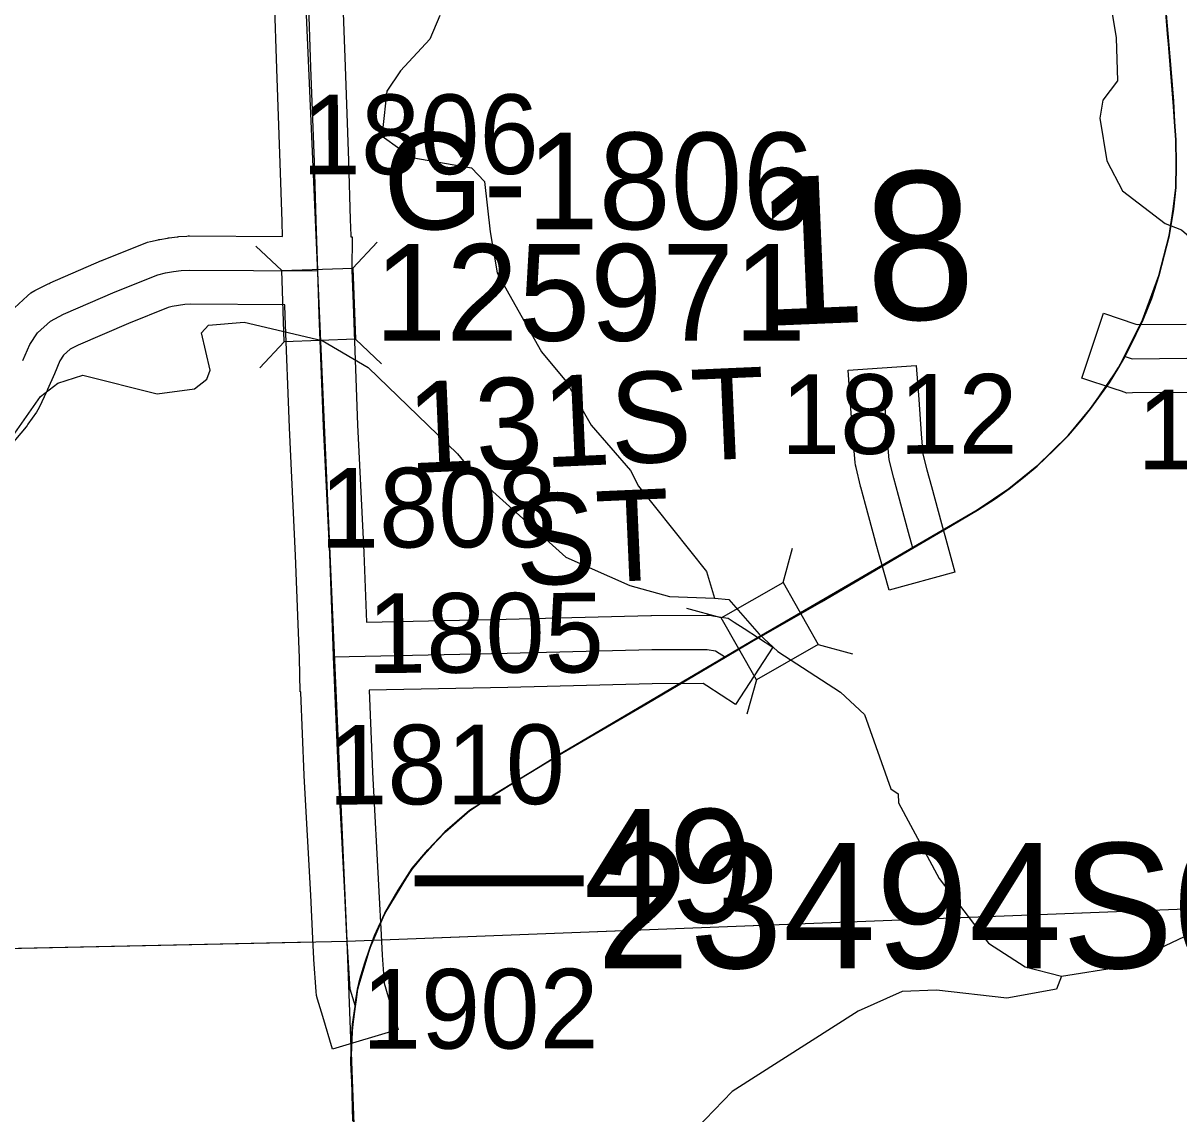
# Model space of a CAD drawing. Extents: x 128.7 to 185.5, y -21.4 to 12.6.
# Drawn here: x 169.581 to 170.597, y 2.411 to 3.37 of the extents above; entities that cross this region are included whole.
import ezdxf

# ---------------------------------------------------------------- set-up
doc = ezdxf.new("R2010")
doc.units = 0
for name, color, linetype in [('tdCoHydroRiver', 7, 'Continuous'), ('tdCoPriCL', 7, 'Continuous'), ('tdCoPrimary', 7, 'Continuous'), ('tdCoPriNonDiv', 7, 'Continuous'), ('tdCoPriNonDivCL', 7, 'Continuous'), ('tdCoSecRdNmbr', 7, 'Continuous'), ('tdCoSecRdTxt', 7, 'Continuous'), ('tdCoSecRteBand', 7, 'Continuous'), ('tdCoSecRteCL', 7, 'Continuous'), ('tdCoSectLine', 7, 'Continuous'), ('tdCoSectLinePart', 7, 'Continuous'), ('tdCoSectNmbr', 7, 'Continuous'), ('tdCoStrucNonDivPri', 7, 'Continuous'), ('tdCoStrucPriMaintName', 7, 'Continuous'), ('tdCoStrucSec', 7, 'Continuous'), ('tdCoStrucSecCoName', 7, 'Continuous'), ('tdCoStrucSecFHWANum', 7, 'Continuous'), ('tdCoSurfAsphalt', 7, 'Continuous'), ('tdCoSurfGravel', 7, 'Continuous'), ('tdStHwyPriRefPost1', 7, 'Continuous')]:
    doc.layers.add(name, color=color, linetype=linetype)

msp = doc.modelspace()

# ---------------------------------------------------------------- linework, layer by layer
at = {"layer": 'tdCoHydroRiver'}
for points in [[(170.5376, 3.3833), (170.5418, 3.3566), (170.5432, 3.3188), (170.5302, 3.3017), (170.5276, 3.286), (170.5338, 3.2484), (170.5475, 3.2221), (170.5849, 3.1935), (170.5993, 3.1878), (170.6434, 3.1501), (170.6604, 3.1176), (170.6847, 3.0617), (170.6866, 3.0144), (170.6944, 2.9342), (170.7111, 2.8702), (170.7215, 2.8469), (170.7495, 2.8164), (170.7805, 2.7924), (170.8431, 2.7633), (170.8813, 2.7568), (170.9118, 2.7438), (170.938, 2.718), (170.9417, 2.7055)], [(169.9473, 3.3762), (169.9386, 3.3553), (169.9128, 3.3275), (169.9009, 3.3097), (169.8971, 3.2752), (169.8936, 3.2724), (169.9229, 3.2514), (169.9753, 3.2424), (169.9868, 3.2302), (169.9917, 3.1862), (169.9978, 3.1501), (170.008, 3.1316), (170.0369, 3.0806), (170.0584, 3.0546), (170.0804, 3.0161), (170.1151, 2.9764), (170.122, 2.9624), (170.1817, 2.8874), (170.1889, 2.864), (170.2016, 2.8629), (170.228, 2.8324), (170.2444, 2.8173), (170.2995, 2.7815), (170.3208, 2.7618), (170.3438, 2.6964), (170.3503, 2.692), (170.3506, 2.6841), (170.3864, 2.6176), (170.4296, 2.5609), (170.462, 2.5401), (170.4939, 2.5318), (170.5457, 2.5402), (170.6076, 2.5694)], [(169.5531, 2.9797), (169.5965, 3.0414), (169.6118, 3.053), (169.6336, 3.0602), (169.699, 3.0438), (169.7319, 3.0482), (169.7426, 3.0566), (169.7455, 3.0646), (169.7379, 3.0974), (169.744, 3.104), (169.7754, 3.1068), (169.8439, 3.0905), (169.8843, 3.0668), (169.963, 2.991), (169.9829, 2.9665), (169.991, 2.9605), (170.0581, 2.9), (170.1143, 2.8753), (170.1494, 2.8656), (170.1889, 2.864)], [(170.4939, 2.5318), (170.4896, 2.5206), (170.4457, 2.5126), (170.3839, 2.5196), (170.3539, 2.5185), (170.3152, 2.5012), (170.2043, 2.4306), (170.1648, 2.3896)]]:
    msp.add_lwpolyline(points, dxfattribs=at)
at = {"layer": 'tdCoPriCL'}
msp.add_lwpolyline([(169.871, 2.4044), (169.8704, 2.4281), (169.8703, 2.433), (169.8693, 2.4557), (169.8698, 2.4774), (169.8708, 2.4897), (169.8729, 2.5052), (169.875, 2.5206), (169.8772, 2.5292), (169.8814, 2.5437), (169.8858, 2.5566), (169.89, 2.5677), (169.8991, 2.5872), (169.9107, 2.6076), (169.9231, 2.6267), (169.9369, 2.6429), (169.9519, 2.6587), (169.9734, 2.6774), (169.9958, 2.6922), (170.0555, 2.7285), (170.1292, 2.7714), (170.1981, 2.8122), (170.2212, 2.8259), (170.2266, 2.8289), (170.2364, 2.8345), (170.2482, 2.8412), (170.2826, 2.8609), (170.3628, 2.908), (170.4197, 2.9413), (170.4353, 2.9514), (170.4476, 2.9603), (170.4723, 2.9802), (170.4868, 2.9941), (170.4996, 3.0071), (170.5194, 3.0308), (170.5356, 3.0535), (170.544, 3.0668), (170.5493, 3.0766), (170.5652, 3.1087), (170.5793, 3.1477), (170.5884, 3.1827), (170.5921, 3.2059), (170.5943, 3.2251), (170.5946, 3.2453), (170.5943, 3.2668), (170.5931, 3.2826), (170.5921, 3.3008), (170.5899, 3.3297), (170.5872, 3.3602), (170.5837, 3.4014)], dxfattribs=at)
at = {"layer": 'tdCoPrimary'}
msp.add_lwpolyline([(169.8714, 2.4044), (169.8707, 2.433), (169.8697, 2.4557), (169.8702, 2.4774), (169.8712, 2.4897), (169.8733, 2.5052), (169.8741, 2.5112), (169.8754, 2.5206), (169.8776, 2.5292), (169.8818, 2.5437), (169.8862, 2.5566), (169.8904, 2.5677), (169.8995, 2.5872), (169.9111, 2.6076), (169.9234, 2.6261), (169.9373, 2.6429), (169.9523, 2.6587), (169.9738, 2.6774), (169.9962, 2.6922), (170.0559, 2.7285), (170.1296, 2.7714), (170.1985, 2.8122), (170.2216, 2.8259), (170.2219, 2.8261), (170.2507, 2.8425), (170.283, 2.8609), (170.3632, 2.908), (170.3964, 2.9275), (170.4201, 2.9413), (170.4357, 2.9514), (170.448, 2.9603), (170.4606, 2.9701), (170.4726, 2.9802), (170.4872, 2.9941), (170.5, 3.0071), (170.5119, 3.0207), (170.5197, 3.0308), (170.536, 3.0535), (170.5444, 3.0668), (170.5497, 3.0766), (170.5535, 3.0836), (170.5656, 3.1087), (170.5733, 3.1275), (170.5797, 3.1477), (170.5888, 3.1827), (170.5925, 3.2059), (170.5947, 3.2251), (170.595, 3.2453), (170.5947, 3.2668), (170.5935, 3.2826), (170.5925, 3.3008), (170.5903, 3.3297), (170.5876, 3.3603), (170.5841, 3.4014)], dxfattribs=at)
msp.add_lwpolyline([(169.8714, 2.4044), (169.8707, 2.433), (169.8697, 2.4557), (169.8702, 2.4774), (169.8712, 2.4897), (169.8733, 2.5052), (169.8741, 2.5112), (169.8754, 2.5206), (169.8776, 2.5292), (169.8818, 2.5437), (169.8862, 2.5566), (169.8904, 2.5677), (169.8995, 2.5872), (169.9111, 2.6076), (169.9234, 2.6261), (169.9373, 2.6429), (169.9523, 2.6587), (169.9738, 2.6774), (169.9962, 2.6922), (170.0559, 2.7285), (170.1296, 2.7714), (170.1985, 2.8122), (170.2216, 2.8259), (170.2219, 2.8261), (170.2507, 2.8425), (170.283, 2.8609), (170.3632, 2.908), (170.3964, 2.9275), (170.4201, 2.9413), (170.4357, 2.9514), (170.448, 2.9603), (170.4606, 2.9701), (170.4726, 2.9802), (170.4872, 2.9941), (170.5, 3.0071), (170.5119, 3.0207), (170.5197, 3.0308), (170.536, 3.0535), (170.5444, 3.0668), (170.5497, 3.0766), (170.5535, 3.0836), (170.5656, 3.1087), (170.5733, 3.1275), (170.5797, 3.1477), (170.5888, 3.1827), (170.5925, 3.2059), (170.5947, 3.2251), (170.595, 3.2453), (170.5947, 3.2668), (170.5935, 3.2826), (170.5925, 3.3008), (170.5903, 3.3297), (170.5876, 3.3603), (170.5841, 3.4014)], dxfattribs=at)
msp.add_lwpolyline([(169.8714, 2.4044), (169.8707, 2.433), (169.8697, 2.4557), (169.8702, 2.4774), (169.8712, 2.4897), (169.8733, 2.5052), (169.8741, 2.5112), (169.8754, 2.5206), (169.8776, 2.5292), (169.8818, 2.5437), (169.8862, 2.5566), (169.8904, 2.5677), (169.8995, 2.5872), (169.9111, 2.6076), (169.9234, 2.6261), (169.9373, 2.6429), (169.9523, 2.6587), (169.9738, 2.6774), (169.9962, 2.6922), (170.0559, 2.7285), (170.1296, 2.7714), (170.1985, 2.8122), (170.2216, 2.8259), (170.2219, 2.8261), (170.2507, 2.8425), (170.283, 2.8609), (170.3632, 2.908), (170.3964, 2.9275), (170.4201, 2.9413), (170.4357, 2.9514), (170.448, 2.9603), (170.4606, 2.9701), (170.4726, 2.9802), (170.4872, 2.9941), (170.5, 3.0071), (170.5119, 3.0207), (170.5197, 3.0308), (170.536, 3.0535), (170.5444, 3.0668), (170.5497, 3.0766), (170.5535, 3.0836), (170.5656, 3.1087), (170.5733, 3.1275), (170.5797, 3.1477), (170.5888, 3.1827), (170.5925, 3.2059), (170.5947, 3.2251), (170.595, 3.2453), (170.5947, 3.2668), (170.5935, 3.2826), (170.5925, 3.3008), (170.5903, 3.3297), (170.5876, 3.3603), (170.5841, 3.4014)], dxfattribs=at)
at = {"layer": 'tdCoPriNonDiv'}
msp.add_lwpolyline([(170.5746, 3.5161), (170.5943, 3.2668), (170.5943, 3.2251), (170.5884, 3.1827), (170.5793, 3.1477), (170.5652, 3.1087), (170.544, 3.0668), (170.5194, 3.0308), (170.4996, 3.0071), (170.4723, 2.9802), (170.4476, 2.9603), (170.4197, 2.9413), (170.2212, 2.8259), (170.0555, 2.7285), (169.9734, 2.6774), (169.9519, 2.6587), (169.9231, 2.6267), (169.8991, 2.5872), (169.8858, 2.5566), (169.875, 2.5206), (169.8708, 2.4897), (169.8693, 2.4557), (169.871, 2.4044)], dxfattribs=at)
at = {"layer": 'tdCoPriNonDivCL'}
msp.add_lwpolyline([(169.871, 2.4044), (169.8703, 2.433), (169.8693, 2.4557), (169.8698, 2.4774), (169.8708, 2.4897), (169.8729, 2.5052), (169.8737, 2.5112), (169.875, 2.5206), (169.8772, 2.5292), (169.8814, 2.5437), (169.8858, 2.5566), (169.89, 2.5677), (169.8991, 2.5872), (169.9107, 2.6076), (169.9231, 2.6261), (169.9369, 2.6429), (169.9519, 2.6587), (169.9734, 2.6774), (169.9958, 2.6922), (170.0555, 2.7285), (170.1292, 2.7714), (170.1981, 2.8122), (170.2212, 2.8259), (170.2216, 2.8261), (170.2504, 2.8425), (170.2826, 2.8609), (170.3628, 2.908), (170.3961, 2.9275), (170.4197, 2.9413), (170.4353, 2.9514), (170.4476, 2.9603), (170.4602, 2.9701), (170.4723, 2.9802), (170.4868, 2.9941), (170.4996, 3.0071), (170.5115, 3.0207), (170.5194, 3.0308), (170.5356, 3.0535), (170.544, 3.0668), (170.5493, 3.0766), (170.5532, 3.0836), (170.5652, 3.1087), (170.5729, 3.1275), (170.5793, 3.1477), (170.5884, 3.1827), (170.5921, 3.2059), (170.5943, 3.2251), (170.5946, 3.2453), (170.5943, 3.2668), (170.5931, 3.2826), (170.5921, 3.3008), (170.5899, 3.3297), (170.5872, 3.3603), (170.5837, 3.4014)], dxfattribs=at)
msp.add_lwpolyline([(169.871, 2.4044), (169.8703, 2.433), (169.8693, 2.4557), (169.8698, 2.4774), (169.8708, 2.4897), (169.8729, 2.5052), (169.8737, 2.5112), (169.875, 2.5206), (169.8772, 2.5292), (169.8814, 2.5437), (169.8858, 2.5566), (169.89, 2.5677), (169.8991, 2.5872), (169.9107, 2.6076), (169.9231, 2.6261), (169.9369, 2.6429), (169.9519, 2.6587), (169.9734, 2.6774), (169.9958, 2.6922), (170.0555, 2.7285), (170.1292, 2.7714), (170.1981, 2.8122), (170.2212, 2.8259), (170.2216, 2.8261), (170.2504, 2.8425), (170.2826, 2.8609), (170.3628, 2.908), (170.3961, 2.9275), (170.4197, 2.9413), (170.4353, 2.9514), (170.4476, 2.9603), (170.4602, 2.9701), (170.4723, 2.9802), (170.4868, 2.9941), (170.4996, 3.0071), (170.5115, 3.0207), (170.5194, 3.0308), (170.5356, 3.0535), (170.544, 3.0668), (170.5493, 3.0766), (170.5532, 3.0836), (170.5652, 3.1087), (170.5729, 3.1275), (170.5793, 3.1477), (170.5884, 3.1827), (170.5921, 3.2059), (170.5943, 3.2251), (170.5946, 3.2453), (170.5943, 3.2668), (170.5931, 3.2826), (170.5921, 3.3008), (170.5899, 3.3297), (170.5872, 3.3603), (170.5837, 3.4014)], dxfattribs=at)
at = {"layer": 'tdCoSecRteBand'}
for points in [[(169.8619, 3.3945), (169.8641, 3.3315), (169.8672, 3.2486), (169.8672, 3.2485), (169.8672, 3.2484), (169.8687, 3.1969), (169.8692, 3.1829), (169.8692, 3.1817), (169.8704, 3.1817), (169.8702, 3.1523), (169.8712, 3.1229), (169.8715, 3.1142), (169.8752, 3.0165), (169.8806, 2.9042), (169.8806, 2.9041), (169.8806, 2.9039), (169.8829, 2.8431), (170.0058, 2.8457), (170.133, 2.8489), (170.1333, 2.8489), (170.1336, 2.8489), (170.1822, 2.8491), (170.1848, 2.8491), (170.1873, 2.8487), (170.1947, 2.8475), (170.2009, 2.8464), (170.2061, 2.843), (170.2149, 2.8373), (170.24, 2.821), (170.2073, 2.7707), (170.1821, 2.787), (170.179, 2.7891), (170.1342, 2.7889), (170.0073, 2.7857), (170.0072, 2.7857), (170.0072, 2.7857), (169.8853, 2.7831), (169.8882, 2.7111), (169.8939, 2.6064), (169.8939, 2.6064), (169.8939, 2.6063), (169.8958, 2.5682), (169.8967, 2.5503), (169.8984, 2.5258), (169.902, 2.5138), (169.9107, 2.4851), (169.8532, 2.4678), (169.8446, 2.4965), (169.84, 2.5118), (169.839, 2.515), (169.8388, 2.5183), (169.8368, 2.5464), (169.8368, 2.5467), (169.8368, 2.547), (169.8359, 2.5651), (169.834, 2.6032), (169.8283, 2.708), (169.8283, 2.7082), (169.8283, 2.7084), (169.8253, 2.7813), (169.8253, 2.7819), (169.8247, 2.7819), (169.8241, 2.8116), (169.8229, 2.8413), (169.823, 2.8413), (169.8207, 2.9015), (169.8153, 3.0138), (169.8152, 3.0139), (169.8152, 3.0141), (169.8115, 3.112), (169.8115, 3.112), (169.8115, 3.1121), (169.8112, 3.122), (169.7283, 3.1225), (169.7233, 3.1221), (169.7178, 3.1214), (169.7123, 3.1205), (169.7086, 3.1196), (169.6737, 3.1056), (169.6295, 3.0864), (169.6224, 3.0828), (169.6167, 3.0776), (169.6134, 3.0726), (169.6086, 3.0614), (169.6027, 3.0474), (169.6024, 3.0467), (169.6021, 3.046), (169.5952, 3.0317), (169.5941, 3.0296), (169.5928, 3.0276), (169.5854, 3.017), (169.5846, 3.0159), (169.5837, 3.0148), (169.5585, 2.985)], [(169.5736, 3.1194), (169.5849, 3.1298), (169.5879, 3.1325), (169.5915, 3.1344), (169.6031, 3.1403), (169.6039, 3.1407), (169.6048, 3.1411), (169.6501, 3.1608), (169.6505, 3.161), (169.6509, 3.1611), (169.6884, 3.1762), (169.6906, 3.1771), (169.693, 3.1776), (169.6998, 3.1791), (169.7005, 3.1793), (169.7012, 3.1794), (169.7081, 3.1806), (169.7088, 3.1808), (169.7095, 3.1809), (169.7165, 3.1817), (169.7172, 3.1818), (169.7179, 3.1819), (169.7249, 3.1824), (169.7261, 3.1825), (169.7274, 3.1825), (169.8092, 3.1821), (169.8087, 3.195), (169.8087, 3.195), (169.8087, 3.1951), (169.8072, 3.2465), (169.8041, 3.3293), (169.8041, 3.3293), (169.8041, 3.3294), (169.802, 3.3918)], [(170.6044, 3.045), (170.5563, 3.0445), (170.5513, 3.0444), (170.5465, 3.046), (170.5402, 3.0481), (170.5118, 3.0576), (170.5307, 3.1145), (170.5592, 3.105), (170.5607, 3.1045), (170.6035, 3.105)], [(170.3423, 2.8711), (170.3343, 2.9), (170.3305, 2.9137), (170.3305, 2.9138), (170.3305, 2.9138), (170.3216, 2.9463), (170.3174, 2.9616), (170.3173, 2.962), (170.3172, 2.9625), (170.3133, 2.9788), (170.3127, 2.981), (170.3125, 2.9833), (170.3108, 3.0035), (170.3108, 3.0037), (170.3108, 3.0039), (170.3085, 3.0345), (170.3064, 3.0644), (170.3662, 3.0687), (170.3684, 3.0388), (170.3706, 3.0084), (170.3721, 2.9907), (170.3754, 2.977), (170.3795, 2.9622), (170.3795, 2.9622), (170.3795, 2.9621), (170.3884, 2.9296), (170.3921, 2.9159), (170.4001, 2.887), (170.3423, 2.8711)]]:
    msp.add_lwpolyline(points, dxfattribs=at)
at = {"layer": 'tdCoSecRteCL'}
for points in [[(169.8402, 3.1519), (169.8387, 3.196), (169.8372, 3.2475), (169.8341, 3.3304), (169.832, 3.3935), (169.8296, 3.4242), (169.8207, 3.4385)], [(169.581, 3.0731), (169.5869, 3.0869), (169.5938, 3.0973), (169.6051, 3.1076), (169.6167, 3.1136), (169.6621, 3.1333), (169.6996, 3.1483), (169.7064, 3.1499), (169.7133, 3.1511), (169.7202, 3.152), (169.7272, 3.1525), (169.8402, 3.1519)], [(169.8541, 2.8125), (169.8537, 2.8223), (169.8507, 2.9028), (169.8452, 3.0152), (169.8415, 3.1131), (169.8402, 3.1519)], [(170.5497, 3.0766), (170.556, 3.0745), (170.6041, 3.075), (170.7963, 3.0797), (170.8453, 3.0813)], [(170.3632, 2.908), (170.3594, 2.9217), (170.3505, 2.9543), (170.3464, 2.9695), (170.3424, 2.9858), (170.3407, 3.006), (170.3385, 3.0366)], [(169.8541, 2.8125), (170.0065, 2.8157), (170.1338, 2.8189), (170.1824, 2.8191), (170.1898, 2.8179), (170.1985, 2.8122)], [(169.8733, 2.5052), (169.8687, 2.5204), (169.8668, 2.5485), (169.8658, 2.5666), (169.8639, 2.6048), (169.8583, 2.7096), (169.8541, 2.8125)]]:
    msp.add_lwpolyline(points, dxfattribs=at)
at = {"layer": 'tdCoSectLine'}
for points in [[(169.8223, 3.5505), (169.8657, 2.5627)], [(169.8657, 2.5627), (170.8617, 2.601)], [(168.8578, 2.5411), (169.8657, 2.5627)], [(169.8657, 2.5627), (169.9036, 1.562)]]:
    msp.add_lwpolyline(points, dxfattribs=at)
at = {"layer": 'tdCoSectLinePart'}
for points in [[(169.8961, 2.5638), (170.8617, 2.601)], [(169.0863, 2.546), (169.8361, 2.562)], [(169.8691, 2.4727), (169.8834, 2.0945)]]:
    msp.add_lwpolyline(points, dxfattribs=at)
at = {"layer": 'tdCoStrucNonDivPri'}
for p, q in [((170.2491, 2.8778), (170.2573, 2.908)), ((170.1947, 2.8468), (170.1645, 2.855)), ((170.2801, 2.8234), (170.3103, 2.8151)), ((170.2257, 2.7924), (170.2174, 2.7622))]:
    msp.add_line(p, q, dxfattribs=at)
msp.add_lwpolyline([(170.1947, 2.8468), (170.2491, 2.8778), (170.2801, 2.8234), (170.2257, 2.7924)], close=True, dxfattribs=at)
at = {"layer": 'tdCoStrucSec'}
for p, q in [((169.8085, 3.152), (169.7856, 3.1734)), ((169.8711, 3.1542), (169.8924, 3.177)), ((169.8106, 3.0895), (169.7893, 3.0666)), ((169.8732, 3.0916), (169.8961, 3.0702))]:
    msp.add_line(p, q, dxfattribs=at)
msp.add_lwpolyline([(169.8106, 3.0895), (169.8085, 3.152), (169.8711, 3.1542), (169.8732, 3.0916)], close=True, dxfattribs=at)
at = {"layer": 'tdCoSurfAsphalt'}
msp.add_lwpolyline([(169.8733, 2.5052), (169.8687, 2.5204), (169.8668, 2.5485), (169.8658, 2.5666), (169.8639, 2.6048), (169.8583, 2.7096), (169.8541, 2.8125), (169.8537, 2.8223), (169.8507, 2.9028), (169.8452, 3.0152), (169.8415, 3.1131), (169.8402, 3.1519), (169.8387, 3.196), (169.8372, 3.2475), (169.8341, 3.3304), (169.832, 3.3935), (169.8296, 3.4242), (169.8207, 3.4385)], dxfattribs=at)
at = {"layer": 'tdCoSurfGravel'}
for points in [[(169.581, 3.0731), (169.5869, 3.0869), (169.5938, 3.0973), (169.6051, 3.1076), (169.6167, 3.1136), (169.6621, 3.1333), (169.6996, 3.1483), (169.7064, 3.1499), (169.7133, 3.1511), (169.7202, 3.152), (169.7272, 3.1525), (169.8402, 3.1519)], [(170.5497, 3.0766), (170.556, 3.0745), (170.6041, 3.075), (170.7963, 3.0797), (170.8453, 3.0813)], [(170.3632, 2.908), (170.3594, 2.9217), (170.3505, 2.9543), (170.3464, 2.9695), (170.3424, 2.9858), (170.3407, 3.006), (170.3385, 3.0366)], [(169.8541, 2.8125), (170.0065, 2.8157), (170.1338, 2.8189), (170.1824, 2.8191), (170.1898, 2.8179), (170.1985, 2.8122)]]:
    msp.add_lwpolyline(points, dxfattribs=at)

# ---------------------------------------------------------------- texts
at = {"layer": 'tdCoSecRdNmbr'}
for s, rotation, p in [('1806', 0.1279, (169.8261, 3.2365)), ('1812', 0.1282, (170.2472, 2.9907)), ('1803', 0.1284, (170.5605, 2.9773)), ('1808', 0.1279, (169.842, 2.9085)), ('1805', 0.1279, (169.8835, 2.7984)), ('1810', 0.1278, (169.8493, 2.6827)), ('1902', 0.1278, (169.8789, 2.468))]:
    msp.add_text(s, height=0.07, rotation=rotation, dxfattribs=at).set_placement(p)
at = {"layer": 'tdCoSecRdTxt'}
for s, p in [('131ST', (169.9204, 2.9739)), ('ST', (170.0151, 2.8748))]:
    msp.add_text(s, height=0.08, rotation=2.5026, dxfattribs=at).set_placement(p)
at = {"layer": 'tdCoSectNmbr'}
msp.add_text('18', height=0.13, rotation=2.4165, dxfattribs=at).set_placement((170.2268, 3.103))
at = {"layer": 'tdCoStrucPriMaintName'}
msp.add_text('23494S067', height=0.11, dxfattribs=at).set_placement((170.0852, 2.5389))
msp.add_text('23494S067', height=0.11, dxfattribs=at).set_placement((170.0852, 2.5389))
msp.add_text('23494S067', height=0.11, dxfattribs=at).set_placement((170.0852, 2.5389))
at = {"layer": 'tdCoStrucSecCoName'}
msp.add_text('G-1806', height=0.085, dxfattribs=at).set_placement((169.8976, 3.1883))
at = {"layer": 'tdCoStrucSecFHWANum'}
msp.add_text('125971', height=0.085, dxfattribs=at).set_placement((169.8899, 3.0903))
at = {"layer": 'tdStHwyPriRefPost1'}
msp.add_text('‒‒49', height=0.1, dxfattribs=at).set_placement((169.9252, 2.5787))

doc.saveas('drawing.dxf')
